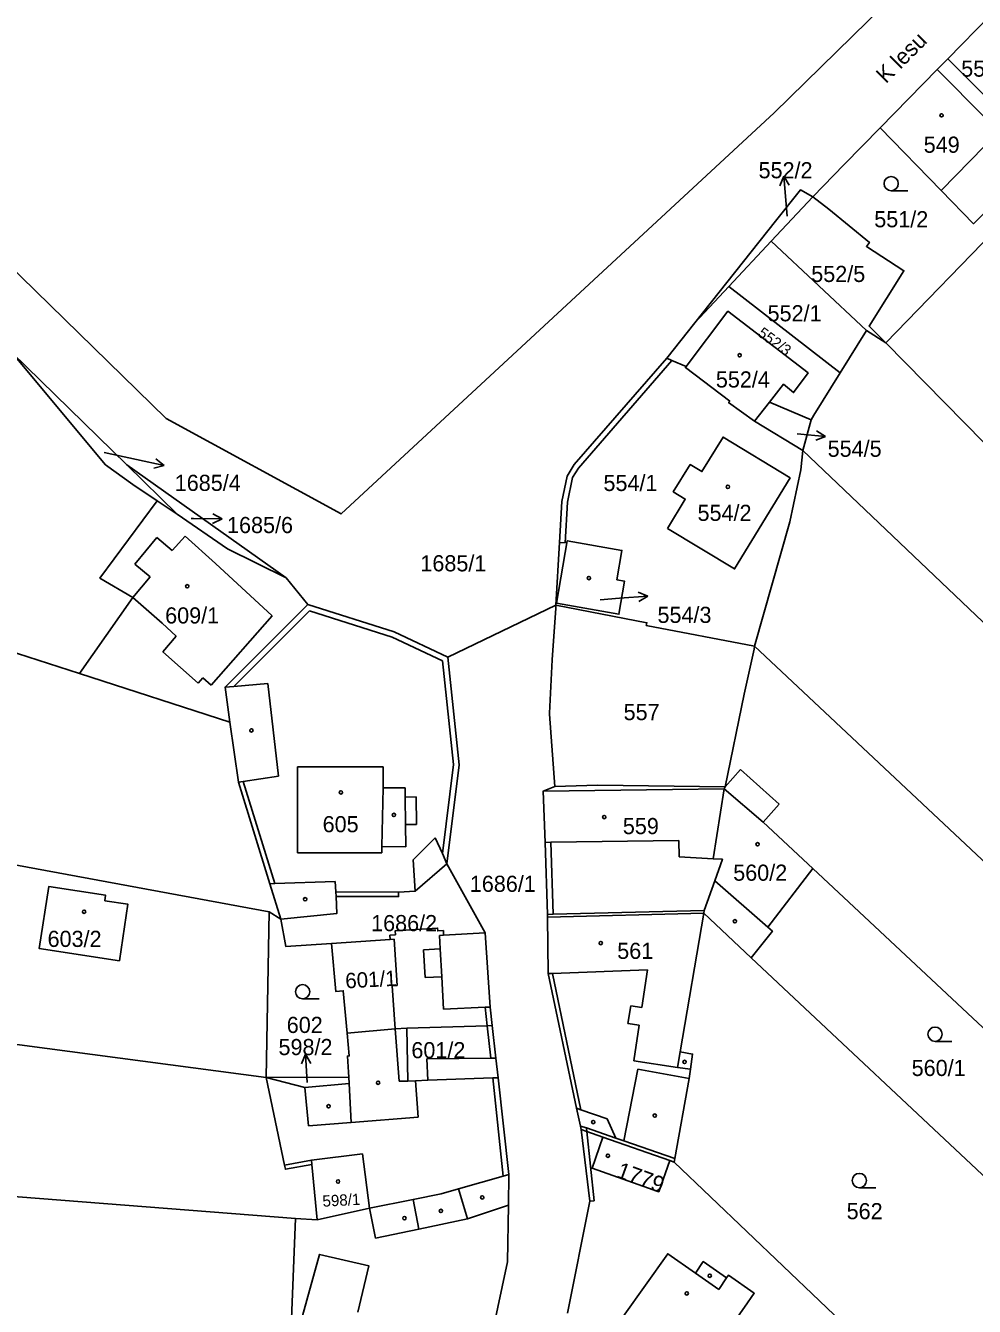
# Model space of a CAD drawing. Extents: x -724107 to -720612, y -1045267 to -1038441.
# Drawn here: x -722920.2 to -722820.2, y -1042945.9 to -1042811 of the extents above; entities that cross this region are included whole.
import ezdxf

# ---------------------------------------------------------------- set-up
doc = ezdxf.new("R2010")
doc.units = 0
for name, color, linetype in [('Hranice parcel', 7, 'Continuous'), ('Parcelní čísla', 7, 'Continuous'), ('Pop  PČ popisy', 7, 'Continuous'), ('Vnitřní kresba', 7, 'Continuous'), ('Značky budov', 7, 'Continuous'), ('Značky kultur', 7, 'Continuous')]:
    doc.layers.add(name, color=color, linetype=linetype)

msp = doc.modelspace()

# ---------------------------------------------------------------- linework, layer by layer
at = {"layer": 'Hranice parcel'}
for p, q in [((-722823, -1042814.52), (-722818.51, -1042809.94)), ((-722823, -1042814.52), (-722824.11, -1042815.66)), ((-722824.11, -1042815.66), (-722830.12, -1042821.8)), ((-722810.14, -1042824.45), (-722829.53, -1042844.44)), ((-722841.59, -1042833.72), (-722837.22, -1042829.05)), ((-722841.59, -1042833.72), (-722846.06, -1042838.49)), ((-722831.57, -1042843.13), (-722841.59, -1042833.72)), ((-722849.65, -1042842.32), (-722846.06, -1042838.49)), ((-722846.06, -1042838.49), (-722834.33, -1042847.57)), ((-722852.61, -1042846.05), (-722849.65, -1042842.32)), ((-722831.57, -1042843.13), (-722834.33, -1042847.57)), ((-722829.53, -1042844.44), (-722831.57, -1042843.13)), ((-722829.53, -1042844.44), (-722772.74, -1042902.14)), ((-722921.6, -1042845.44), (-722909.5, -1042857.26)), ((-722843.36, -1042852.68), (-722841.77, -1042850.66)), ((-722841.77, -1042850.66), (-722837.4, -1042852.52)), ((-722838.25, -1042855.78), (-722843.36, -1042852.68)), ((-722837.4, -1042852.52), (-722838.25, -1042855.78)), ((-722838.25, -1042855.78), (-722779.85, -1042911.41)), ((-722909.5, -1042857.26), (-722892.71, -1042869.18)), ((-722904.17, -1042862.47), (-722909.5, -1042857.26)), ((-722906.3, -1042861.06), (-722904.17, -1042862.47)), ((-722914.46, -1042879.26), (-722957.57, -1042865.34)), ((-722892.71, -1042869.18), (-722890.42, -1042871.97)), ((-722875.67, -1042877.52), (-722864.28, -1042872.06)), ((-722843.34, -1042876.38), (-722790.77, -1042925.73)), ((-722898.62, -1042884.37), (-722914.46, -1042879.26)), ((-722970.35, -1042890.34), (-722894.48, -1042904.34)), ((-722846.43, -1042891.17), (-722846.57, -1042891.4)), ((-722871.74, -1042906.54), (-722875.77, -1042899.28)), ((-722837.2, -1042899.79), (-722798.49, -1042936.03)), ((-722848.65, -1042904.19), (-722848.7, -1042904.49)), ((-722894.48, -1042904.34), (-722894.82, -1042921.79)), ((-722893.26, -1042905.12), (-722894.48, -1042904.34)), ((-722848.7, -1042904.49), (-722843.7, -1042909.19)), ((-722843.7, -1042909.19), (-722805.33, -1042945.2)), ((-722894.82, -1042921.79), (-722974.24, -1042911.32)), ((-722894.82, -1042921.79), (-722886.11, -1042921.76)), ((-722870.38, -1042921.81), (-722869.24, -1042932)), ((-722859.33, -1042928.08), (-722852.29, -1042930.53)), ((-722891.71, -1042936.65), (-722970.62, -1042930.43)), ((-722852.29, -1042930.53), (-722851.82, -1042930.69)), ((-722851.82, -1042930.69), (-722818.24, -1042962.72)), ((-722891.71, -1042936.65), (-722892.25, -1042950.4)), ((-722889.42, -1042936.77), (-722891.71, -1042936.65))]:
    msp.add_line(p, q, dxfattribs=at)
for points in [[(-722929.85, -1042828.49), (-722905.33, -1042852.38), (-722886.91, -1042862.45), (-722841.27, -1042820.22), (-722819.86, -1042799.22), (-722805.45, -1042784.48), (-722785.45, -1042762.32), (-722777.11, -1042762.53)], [(-722814.3, -1042814.27), (-722816.82, -1042816.81), (-722817.05, -1042816.58), (-722818.99, -1042818.51), (-722823, -1042814.52)], [(-722830.12, -1042821.8), (-722823.7, -1042828.37), (-722820.27, -1042831.88), (-722814.07, -1042825.69), (-722815.16, -1042824.6), (-722813.5, -1042822.94), (-722814.17, -1042822.29), (-722813.3, -1042821.39), (-722815.1, -1042819.64), (-722815.97, -1042820.54), (-722817.33, -1042819.16), (-722818.97, -1042820.8), (-722824.11, -1042815.66)], [(-722830.12, -1042821.8), (-722833.91, -1042825.66), (-722837.22, -1042829.05)], [(-722849.65, -1042842.32), (-722841.15, -1042831.63), (-722838.51, -1042828.3), (-722837.22, -1042829.05)], [(-722837.22, -1042829.05), (-722835.54, -1042830.36), (-722831.25, -1042833.86), (-722831.56, -1042834.28), (-722827.62, -1042836.84), (-722831.28, -1042842.66), (-722829.53, -1042844.44)], [(-722850.55, -1042846.93), (-722846.16, -1042841.1), (-722837.71, -1042847.6), (-722839.24, -1042849.67), (-722840.3, -1042848.79), (-722841.77, -1042850.66)], [(-722906.3, -1042861.06), (-722908.87, -1042859.35), (-722911.72, -1042857.26), (-722921.6, -1042845.44)], [(-722852.61, -1042846.05), (-722862.35, -1042857.23), (-722863.11, -1042858.48), (-722863.66, -1042861.15), (-722863.92, -1042865.44), (-722864.28, -1042872.06)], [(-722850.55, -1042846.93), (-722852.06, -1042846.28), (-722852.61, -1042846.05)], [(-722843.36, -1042852.68), (-722846.08, -1042850.72), (-722845.96, -1042850.56), (-722850.63, -1042847.03), (-722850.55, -1042846.93)], [(-722834.33, -1042847.57), (-722837.11, -1042852.05), (-722837.4, -1042852.52)], [(-722852.52, -1042863.96), (-722850.65, -1042860.88), (-722851.91, -1042860.11), (-722850.12, -1042857.24), (-722848.89, -1042857.99), (-722846.67, -1042854.35), (-722839.61, -1042858.65), (-722845.45, -1042868.24), (-722852.52, -1042863.96)], [(-722843.34, -1042876.38), (-722839.62, -1042863.29), (-722838.47, -1042857.8), (-722838.25, -1042855.78)], [(-722914.46, -1042879.26), (-722908.85, -1042871.26), (-722912.33, -1042869.2), (-722906.3, -1042861.06)], [(-722892.71, -1042869.18), (-722898.88, -1042866.11), (-722904.17, -1042862.47)], [(-722857.86, -1042869.38), (-722857.04, -1042869.53), (-722857.65, -1042873), (-722864.22, -1042871.85), (-722863.09, -1042865.27), (-722857.32, -1042866.29), (-722857.86, -1042869.38)], [(-722890.42, -1042871.97), (-722899.14, -1042880.68), (-722898.62, -1042884.37)], [(-722875.67, -1042877.52), (-722881.32, -1042874.86), (-722890.42, -1042871.97)], [(-722864.28, -1042872.06), (-722864.3, -1042872.36), (-722864.69, -1042877.8), (-722864.97, -1042883.43), (-722864.96, -1042883.53), (-722864.4, -1042891.14)], [(-722864.28, -1042872.06), (-722854.7, -1042873.9), (-722854.76, -1042874.19), (-722843.34, -1042876.38)], [(-722846.43, -1042891.17), (-722844.46, -1042881.43), (-722843.4, -1042876.67), (-722843.34, -1042876.38)], [(-722875.77, -1042899.28), (-722874.46, -1042888.88), (-722875.67, -1042877.52)], [(-722898.62, -1042884.37), (-722897.74, -1042890.68), (-722894.42, -1042901.39), (-722893.26, -1042905.12)], [(-722864.4, -1042891.14), (-722865.61, -1042891.63), (-722865.41, -1042897.03), (-722865.16, -1042904.61)], [(-722864.4, -1042891.14), (-722859.9, -1042891), (-722846.43, -1042891.17)], [(-722848.65, -1042904.19), (-722847.52, -1042901.08), (-722846.74, -1042898.81), (-722847.7, -1042898.76), (-722846.57, -1042891.4)], [(-722846.57, -1042891.4), (-722842.43, -1042894.9), (-722837.2, -1042899.79)], [(-722893.26, -1042905.12), (-722887.36, -1042904.51), (-722887.45, -1042902.72), (-722880.86, -1042902.74), (-722880.86, -1042902.28), (-722879.12, -1042902.17), (-722875.77, -1042899.28)], [(-722837.2, -1042899.79), (-722841.96, -1042905.95), (-722841.47, -1042906.38), (-722843.7, -1042909.19)], [(-722910.27, -1042909.52), (-722918.71, -1042908.21), (-722917.7, -1042901.67), (-722911.74, -1042902.58), (-722911.8, -1042903.18), (-722909.38, -1042903.55), (-722910.27, -1042909.52)], [(-722865.16, -1042904.61), (-722864.56, -1042904.59), (-722848.65, -1042904.19)], [(-722887.94, -1042907.68), (-722892.73, -1042908.01), (-722893.26, -1042905.12)], [(-722865.16, -1042904.61), (-722865.16, -1042904.9), (-722865.09, -1042910.85), (-722862.1, -1042925.03), (-722861.7, -1042926.92), (-722861.62, -1042927.28)], [(-722851.82, -1042930.69), (-722851.76, -1042930.33), (-722850.25, -1042921.91), (-722850.1, -1042920.92), (-722849.88, -1042919.32), (-722851.19, -1042919.1), (-722848.7, -1042904.49)], [(-722887.94, -1042907.68), (-722881.74, -1042907.25), (-722881.77, -1042906.81), (-722881.19, -1042906.75), (-722881.22, -1042906.35), (-722876.75, -1042906.06), (-722876.73, -1042906.36), (-722876.14, -1042906.32), (-722876.11, -1042906.8), (-722871.74, -1042906.54)], [(-722871.74, -1042906.54), (-722871.19, -1042914.37), (-722870.98, -1042916.32)], [(-722886.27, -1042917.13), (-722886.69, -1042912.66), (-722887.46, -1042912.74), (-722887.94, -1042907.68)], [(-722879.99, -1042916.61), (-722871.52, -1042916.34), (-722870.98, -1042916.32)], [(-722870.98, -1042916.32), (-722870.61, -1042919.74), (-722870.38, -1042921.81)], [(-722879.99, -1042916.61), (-722881.23, -1042916.65), (-722886.27, -1042917.13)], [(-722886.11, -1042921.76), (-722886.14, -1042921.23), (-722886.24, -1042919.53), (-722886.06, -1042919.51), (-722886.27, -1042917.13)], [(-722870.38, -1042921.81), (-722870.93, -1042921.83), (-722877.79, -1042922.08), (-722879.06, -1042922.13), (-722879.87, -1042922.16), (-722879.99, -1042916.61)], [(-722886.11, -1042921.76), (-722886.07, -1042922.41), (-722890.72, -1042922.83), (-722894.82, -1042921.79)], [(-722889.42, -1042936.77), (-722889.98, -1042930.95), (-722892.78, -1042931.45), (-722892.87, -1042931.01), (-722894.82, -1042921.79)], [(-722861.62, -1042927.28), (-722860.7, -1042934.82), (-722863.06, -1042946.59)], [(-722861.62, -1042927.28), (-722861.03, -1042927.49), (-722859.33, -1042928.08)], [(-722852.29, -1042930.53), (-722853.44, -1042933.81), (-722860.46, -1042931.34), (-722859.33, -1042928.08)], [(-722869.24, -1042932), (-722869.84, -1042932.17), (-722874.56, -1042933.52), (-722876.36, -1042934.03), (-722879.32, -1042934.62), (-722883.92, -1042935.54), (-722889.42, -1042936.77)], [(-722872.53, -1042955.21), (-722872.45, -1042954.88), (-722871.2, -1042949.65), (-722870.95, -1042948.59), (-722869.39, -1042941.19), (-722869.29, -1042935.24), (-722869.24, -1042932)], [(-722840.03, -1042953.93), (-722842.3, -1042957.22), (-722849.02, -1042952.58), (-722857.19, -1042946.94), (-722852.5, -1042940.35), (-722849.56, -1042942.38), (-722848.75, -1042941.18), (-722846.29, -1042942.89), (-722846.1, -1042942.62), (-722843.39, -1042944.51), (-722844.42, -1042945.98), (-722846.79, -1042949.38), (-722846.02, -1042949.9), (-722845.33, -1042948.88), (-722843.49, -1042950.12), (-722844.17, -1042951.14), (-722840.03, -1042953.93)]]:
    msp.add_lwpolyline(points, dxfattribs=at)
at = {"layer": 'Pop  PČ popisy'}
for p, q in [((-722840.28, -1042826.86), (-722840.69, -1042827.9)), ((-722840.02, -1042829.85), (-722840.28, -1042826.86)), ((-722840.28, -1042826.86), (-722839.7, -1042827.81)), ((-722839.92, -1042831.1), (-722840.02, -1042829.85)), ((-722838.85, -1042854.02), (-722835.86, -1042854.28)), ((-722835.86, -1042854.28), (-722836.9, -1042854.69)), ((-722835.86, -1042854.28), (-722836.81, -1042853.7)), ((-722911.86, -1042855.99), (-722908.48, -1042856.72)), ((-722908.48, -1042856.72), (-722905.55, -1042857.34)), ((-722905.55, -1042857.34), (-722906.42, -1042856.65)), ((-722905.55, -1042857.34), (-722906.63, -1042857.63)), ((-722902.45, -1042862.92), (-722902.7, -1042862.92)), ((-722902.45, -1042862.92), (-722899.45, -1042862.97)), ((-722899.45, -1042862.97), (-722900.46, -1042863.46)), ((-722899.45, -1042862.97), (-722900.44, -1042862.45)), ((-722859.62, -1042871.48), (-722857.57, -1042871.32)), ((-722857.57, -1042871.32), (-722854.58, -1042871.11)), ((-722854.58, -1042871.11), (-722855.61, -1042870.68)), ((-722854.58, -1042871.11), (-722855.54, -1042871.68)), ((-722890.66, -1042919.32), (-722891.1, -1042920.35)), ((-722890.5, -1042922.32), (-722890.66, -1042919.32)), ((-722890.66, -1042919.32), (-722890.1, -1042920.3)), ((-722890.5, -1042922.29), (-722890.5, -1042922.32))]:
    msp.add_line(p, q, dxfattribs=at)
at = {"layer": 'Vnitřní kresba'}
for p, q in [((-722823.7, -1042828.37), (-722817.6, -1042822.16)), ((-722861.9, -1042857.62), (-722852.06, -1042846.28)), ((-722861.9, -1042857.62), (-722862.52, -1042858.6)), ((-722863.06, -1042861.19), (-722862.52, -1042858.6)), ((-722863.06, -1042861.19), (-722863.32, -1042865.48)), ((-722906.33, -1042864.93), (-722908.64, -1042867.73)), ((-722904.7, -1042866.28), (-722906.33, -1042864.93)), ((-722903.36, -1042864.79), (-722904.7, -1042866.28)), ((-722900.16, -1042867.66), (-722903.36, -1042864.79)), ((-722863.32, -1042865.48), (-722863.92, -1042865.44)), ((-722908.64, -1042867.73), (-722907.03, -1042869.06)), ((-722894.19, -1042873.19), (-722900.16, -1042867.66)), ((-722908.85, -1042871.26), (-722907.03, -1042869.06)), ((-722905.78, -1042873.96), (-722908.85, -1042871.26)), ((-722900.62, -1042880.47), (-722894.19, -1042873.19)), ((-722890.26, -1042872.65), (-722898.22, -1042880.6)), ((-722890.26, -1042872.65), (-722881.55, -1042875.41)), ((-722905.78, -1042873.96), (-722904.28, -1042875.33)), ((-722904.28, -1042875.33), (-722905.7, -1042876.95)), ((-722881.55, -1042875.41), (-722876.22, -1042877.92)), ((-722901.96, -1042880.25), (-722905.7, -1042876.95)), ((-722876.22, -1042877.92), (-722875.06, -1042888.83)), ((-722901.48, -1042879.71), (-722901.96, -1042880.25)), ((-722900.62, -1042880.47), (-722901.48, -1042879.71)), ((-722898.22, -1042880.6), (-722899.14, -1042880.68)), ((-722894.63, -1042880.29), (-722898.22, -1042880.6)), ((-722894.63, -1042880.29), (-722893.52, -1042890.07)), ((-722891.52, -1042889.08), (-722882.49, -1042889.07)), ((-722891.52, -1042889.08), (-722891.51, -1042898.14)), ((-722882.49, -1042889.07), (-722882.47, -1042891.3)), ((-722876.24, -1042898.21), (-722875.06, -1042888.83)), ((-722844.84, -1042889.36), (-722846.43, -1042891.17)), ((-722840.77, -1042892.99), (-722844.84, -1042889.36)), ((-722897.74, -1042890.68), (-722897.23, -1042890.61)), ((-722897.23, -1042890.61), (-722893.52, -1042890.07)), ((-722893.9, -1042901.37), (-722897.23, -1042890.61)), ((-722882.47, -1042891.3), (-722882.61, -1042897.47)), ((-722882.47, -1042891.3), (-722880.16, -1042891.28)), ((-722880.16, -1042891.28), (-722880.15, -1042892.26)), ((-722865.61, -1042891.63), (-722846.57, -1042891.4)), ((-722880.15, -1042892.26), (-722879, -1042892.25)), ((-722880.15, -1042892.26), (-722880.12, -1042895.16)), ((-722879, -1042892.25), (-722878.97, -1042895.15)), ((-722842.43, -1042894.9), (-722840.77, -1042892.99)), ((-722878.97, -1042895.15), (-722880.12, -1042895.16)), ((-722880.1, -1042897.51), (-722880.12, -1042895.16)), ((-722882.63, -1042898.13), (-722882.61, -1042897.47)), ((-722880.1, -1042897.51), (-722882.61, -1042897.47)), ((-722879.33, -1042898.87), (-722876.99, -1042896.54)), ((-722876.99, -1042896.54), (-722876.24, -1042898.21)), ((-722865.41, -1042897.03), (-722864.81, -1042897.02)), ((-722851.32, -1042896.82), (-722864.81, -1042897.02)), ((-722864.81, -1042897.02), (-722864.56, -1042904.59)), ((-722851.32, -1042896.82), (-722851.29, -1042898.56)), ((-722891.51, -1042898.14), (-722882.63, -1042898.13)), ((-722876.24, -1042898.21), (-722875.77, -1042899.28)), ((-722851.29, -1042898.56), (-722847.7, -1042898.76)), ((-722879.12, -1042902.17), (-722879.33, -1042898.87)), ((-722894.42, -1042901.39), (-722893.9, -1042901.37)), ((-722893.9, -1042901.37), (-722887.53, -1042901.16)), ((-722887.48, -1042902.22), (-722887.53, -1042901.16)), ((-722841.96, -1042905.95), (-722847.52, -1042901.08)), ((-722887.45, -1042902.72), (-722887.48, -1042902.22)), ((-722880.86, -1042902.28), (-722887.48, -1042902.22)), ((-722865.16, -1042904.9), (-722848.7, -1042904.49)), ((-722876.11, -1042906.8), (-722876.56, -1042906.83)), ((-722876.56, -1042906.83), (-722876.48, -1042908.25)), ((-722881.74, -1042907.25), (-722881.32, -1042907.22)), ((-722881.32, -1042907.22), (-722880.99, -1042912.1)), ((-722876.48, -1042908.25), (-722878.22, -1042908.35)), ((-722876.48, -1042908.25), (-722876.31, -1042911.17)), ((-722878.22, -1042908.35), (-722878.04, -1042911.27)), ((-722865.09, -1042910.85), (-722864.64, -1042910.83)), ((-722854.63, -1042910.45), (-722864.64, -1042910.83)), ((-722864.64, -1042910.83), (-722861.67, -1042925.18)), ((-722854.63, -1042910.45), (-722855.23, -1042914.41)), ((-722880.99, -1042912.1), (-722881.53, -1042912.13)), ((-722881.53, -1042912.13), (-722881.23, -1042916.65)), ((-722878.04, -1042911.27), (-722876.31, -1042911.17)), ((-722876.11, -1042914.59), (-722876.31, -1042911.17)), ((-722876.11, -1042914.59), (-722871.73, -1042914.39)), ((-722871.73, -1042914.39), (-722871.19, -1042914.37)), ((-722871.52, -1042916.34), (-722871.73, -1042914.39)), ((-722856.39, -1042914.23), (-722856.7, -1042916.09)), ((-722855.23, -1042914.41), (-722856.39, -1042914.23)), ((-722871.15, -1042919.75), (-722871.52, -1042916.34)), ((-722856.7, -1042916.09), (-722855.51, -1042916.27)), ((-722856.08, -1042920.05), (-722855.51, -1042916.27)), ((-722881.23, -1042916.65), (-722880.81, -1042922.19)), ((-722877.88, -1042919.82), (-722871.15, -1042919.75)), ((-722877.79, -1042922.08), (-722877.88, -1042919.82)), ((-722871.15, -1042919.75), (-722870.61, -1042919.74)), ((-722856.08, -1042920.05), (-722851.47, -1042920.72)), ((-722851.19, -1042919.1), (-722851.47, -1042920.72)), ((-722855.64, -1042920.9), (-722857.14, -1042928.44)), ((-722850.25, -1042921.91), (-722855.64, -1042920.9)), ((-722851.47, -1042920.72), (-722850.1, -1042920.92)), ((-722890.35, -1042926.86), (-722890.72, -1042922.83)), ((-722886.07, -1042922.41), (-722885.84, -1042926.51)), ((-722880.81, -1042922.19), (-722879.87, -1042922.16)), ((-722879.06, -1042922.13), (-722878.8, -1042925.96)), ((-722870.93, -1042921.83), (-722869.84, -1042932.17)), ((-722861.67, -1042925.18), (-722862.1, -1042925.03)), ((-722858.88, -1042926.13), (-722861.67, -1042925.18)), ((-722890.35, -1042926.86), (-722885.84, -1042926.51)), ((-722885.84, -1042926.51), (-722878.8, -1042925.96)), ((-722861.07, -1042927.08), (-722861.7, -1042926.92)), ((-722857.96, -1042928.16), (-722861.07, -1042927.08)), ((-722861.07, -1042927.08), (-722861.03, -1042927.49)), ((-722857.96, -1042928.16), (-722858.88, -1042926.13)), ((-722861.03, -1042927.49), (-722860.26, -1042934.77)), ((-722857.14, -1042928.44), (-722857.96, -1042928.16)), ((-722851.76, -1042930.33), (-722857.14, -1042928.44)), ((-722890.02, -1042930.5), (-722884.66, -1042929.81)), ((-722884.66, -1042929.81), (-722883.92, -1042935.54)), ((-722892.87, -1042931.01), (-722890.02, -1042930.5)), ((-722890.02, -1042930.5), (-722889.98, -1042930.95)), ((-722874.56, -1042933.52), (-722873.61, -1042936.68)), ((-722878.71, -1042937.77), (-722879.32, -1042934.62)), ((-722869.29, -1042935.24), (-722873.61, -1042936.68)), ((-722860.26, -1042934.77), (-722860.7, -1042934.82)), ((-722883.92, -1042935.54), (-722883.29, -1042938.69)), ((-722883.29, -1042938.69), (-722878.71, -1042937.77)), ((-722878.71, -1042937.77), (-722873.61, -1042936.68)), ((-722849.56, -1042942.38), (-722847.13, -1042944.1)), ((-722847.13, -1042944.1), (-722846.29, -1042942.89))]:
    msp.add_line(p, q, dxfattribs=at)
msp.add_lwpolyline([(-722885.16, -1042946.51), (-722883.98, -1042941.62), (-722889.18, -1042940.42), (-722891.85, -1042950.04)], dxfattribs=at)
at = {"layer": 'Značky budov'}
for centre in [(-722823.65, -1042820.47), (-722844.92, -1042845.74), (-722846.16, -1042859.59), (-722860.81, -1042869.2), (-722903.12, -1042870.06), (-722896.36, -1042885.24), (-722886.93, -1042891.77), (-722881.35, -1042894.13), (-722859.18, -1042894.37), (-722843.04, -1042897.23), (-722890.7, -1042903.02), (-722913.99, -1042904.34), (-722845.42, -1042905.33), (-722859.56, -1042907.63), (-722850.72, -1042920.14), (-722883.02, -1042922.34), (-722888.23, -1042924.82), (-722853.87, -1042925.8), (-722860.34, -1042926.49), (-722858.8, -1042930.02), (-722887.24, -1042932.74), (-722872.04, -1042934.41), (-722880.24, -1042936.6), (-722876.4, -1042935.84), (-722848.08, -1042942.66), (-722850.49, -1042944.52)]:
    msp.add_circle(centre, 0.175, dxfattribs=at)
at = {"layer": 'Značky kultur'}
for p, q in [((-722828.96, -1042828.41), (-722827.21, -1042828.41)), ((-722890.97, -1042913.51), (-722889.22, -1042913.51)), ((-722824.33, -1042917.98), (-722822.58, -1042917.98)), ((-722832.31, -1042933.39), (-722830.56, -1042933.39))]:
    msp.add_line(p, q, dxfattribs=at)
for centre in [(-722828.96, -1042827.66), (-722890.97, -1042912.76), (-722824.33, -1042917.23), (-722832.31, -1042932.64)]:
    msp.add_circle(centre, 0.75, dxfattribs=at)

# ---------------------------------------------------------------- texts
at = {"layer": 'Parcelní čísla'}
for s, p in [('551/5', (-722821.58, -1042816.4)), ('549', (-722825.53, -1042824.41)), ('552/2', (-722842.93, -1042827.1)), ('551/2', (-722830.74, -1042832.26)), ('552/5', (-722837.38, -1042838.02)), ('552/1', (-722841.98, -1042842.16)), ('552/4', (-722847.43, -1042849.13)), ('554/5', (-722835.65, -1042856.43)), ('1685/4', (-722904.44, -1042860.02)), ('554/1', (-722859.27, -1042860.03)), ('554/2', (-722849.36, -1042863.18)), ('1685/6', (-722898.93, -1042864.46)), ('1685/1', (-722878.56, -1042868.49)), ('609/1', (-722905.45, -1042873.98)), ('554/3', (-722853.58, -1042873.92)), ('557', (-722857.15, -1042884.16)), ('605', (-722888.86, -1042895.96)), ('559', (-722857.23, -1042896.16)), ('560/2', (-722845.6, -1042901.07)), ('1686/1', (-722873.35, -1042902.24)), ('1686/2', (-722883.75, -1042906.38)), ('603/2', (-722917.84, -1042908.04)), ('561', (-722857.82, -1042909.3)), ('602', (-722892.64, -1042917.1)), ('598/2', (-722893.51, -1042919.43)), ('601/2', (-722879.51, -1042919.76)), ('560/1', (-722826.8, -1042921.63)), ('562', (-722833.65, -1042936.71))]:
    msp.add_text(s, height=1.7, dxfattribs=at).set_placement(p)
for s, height, rotation, p in [('552/3', 1.139, 324, (-722843.1, -1042843.62)), ('601/1', 1.615, 3, (-722886.43, -1042912.41)), ('1779', 1.7, 340, (-722858, -1042932.25)), ('598/1', 1.19, 3, (-722888.84, -1042935.4))]:
    msp.add_text(s, height=height, rotation=rotation, dxfattribs=at).set_placement(p)
at = {"layer": 'Pop  PČ popisy'}
msp.add_text('K lesu', height=1.7, rotation=45, dxfattribs=at).set_placement((-722829.52, -1042817.2))

doc.saveas('drawing.dxf')
